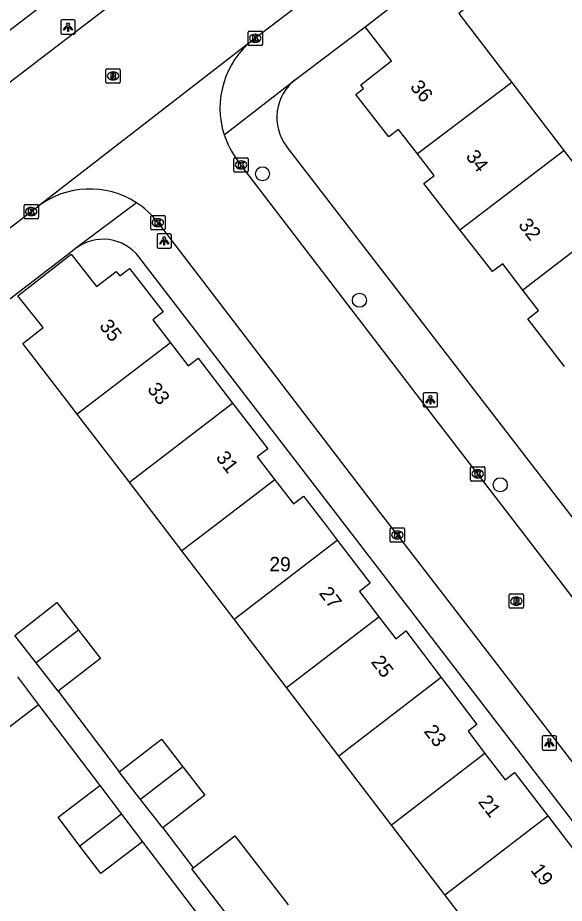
# Model space of a CAD drawing. Extents: x 159353 to 160616, y 385893 to 387321.
# Drawn here: x 159920.1 to 159958.2, y 386973.7 to 387035.4 of the extents above; entities that cross this region are included whole.
import ezdxf

# ---------------------------------------------------------------- set-up
doc = ezdxf.new("R2010")
doc.units = 0
for name, color, linetype in [('IMGEO_Boom', 7, 'Continuous'), ('IMGEO_Kolk', 7, 'Continuous'), ('IMGEO_Lichtpunt', 7, 'Continuous'), ('IMGEO_Muur', 7, 'Continuous'), ('IMGEO_Pand', 7, 'Continuous'), ('IMGEO_Pand_nummerreeks', 7, 'Continuous'), ('IMGEO_Rijbaan_lokaal_gesloten', 7, 'Continuous'), ('IMGEO_Rijbaan_lokaal_open', 7, 'Continuous'), ('IMGEO_Rioolput', 7, 'Continuous'), ('IMGEO_Voetpad_open', 7, 'Continuous')]:
    doc.layers.add(name, color=color, linetype=linetype)

msp = doc.modelspace()

# ---------------------------------------------------------------- linework, layer by layer
at = {"layer": 'IMGEO_Boom'}
for centre in [(159937.186, 387024.534), (159943.945, 387015.709), (159953.769, 387002.841)]:
    msp.add_circle(centre, 0.489, dxfattribs=at)
at = {"layer": 'IMGEO_Kolk'}
for p, q in [((159936.183, 387033.56), (159936.183, 387034.412)), ((159936.258, 387034.486), (159937.11, 387034.486)), ((159936.671, 387034.266), (159936.696, 387034.266)), ((159937.184, 387034.412), (159937.184, 387033.56)), ((159936.694, 387033.706), (159936.669, 387033.706)), ((159937.11, 387033.486), (159936.258, 387033.486)), ((159935.192, 387024.723), (159935.192, 387025.575)), ((159935.267, 387025.649), (159936.119, 387025.649)), ((159936.193, 387025.575), (159936.193, 387024.723)), ((159935.68, 387025.429), (159935.705, 387025.429)), ((159936.119, 387024.649), (159935.267, 387024.649)), ((159935.703, 387024.869), (159935.678, 387024.869)), ((159920.56, 387021.472), (159920.56, 387022.324)), ((159920.635, 387022.398), (159921.487, 387022.398)), ((159921.048, 387022.178), (159921.073, 387022.178)), ((159921.561, 387022.324), (159921.561, 387021.472)), ((159921.487, 387021.398), (159920.635, 387021.398)), ((159921.071, 387021.618), (159921.046, 387021.618)), ((159929.393, 387020.699), (159929.393, 387021.551)), ((159929.468, 387021.625), (159930.32, 387021.625)), ((159929.881, 387021.405), (159929.906, 387021.405)), ((159930.394, 387021.551), (159930.394, 387020.699)), ((159930.32, 387020.625), (159929.468, 387020.625)), ((159929.904, 387020.845), (159929.879, 387020.845)), ((159951.695, 387003.178), (159951.695, 387004.03)), ((159951.77, 387004.104), (159952.622, 387004.104)), ((159952.696, 387004.03), (159952.696, 387003.178)), ((159952.206, 387003.324), (159952.181, 387003.324)), ((159952.183, 387003.884), (159952.208, 387003.884)), ((159952.622, 387003.104), (159951.77, 387003.104)), ((159946.09, 386998.915), (159946.09, 386999.767)), ((159946.165, 386999.841), (159947.017, 386999.841)), ((159946.578, 386999.621), (159946.603, 386999.621)), ((159947.091, 386999.767), (159947.091, 386998.915)), ((159946.601, 386999.061), (159946.576, 386999.061)), ((159947.017, 386998.841), (159946.165, 386998.841))]:
    msp.add_line(p, q, dxfattribs=at)
for points in [[(159936.183, 387033.56), (159936.183, 387034.412)], [(159936.258, 387034.486), (159937.11, 387034.486)], [(159936.504, 387034.186), (159936.627, 387034.186), (159936.627, 387034.035), (159936.757, 387034.186), (159936.921, 387034.186), (159936.775, 387034.035), (159936.928, 387033.786), (159936.776, 387033.786), (159936.691, 387033.95), (159936.627, 387033.883), (159936.627, 387033.786), (159936.504, 387033.786), (159936.504, 387034.186)], [(159937.184, 387034.412), (159937.184, 387033.56)], [(159937.11, 387033.486), (159936.258, 387033.486)], [(159935.192, 387024.723), (159935.192, 387025.575)], [(159935.267, 387025.649), (159936.119, 387025.649)], [(159936.193, 387025.575), (159936.193, 387024.723)], [(159935.513, 387025.349), (159935.636, 387025.349), (159935.636, 387025.198), (159935.766, 387025.349), (159935.93, 387025.349), (159935.784, 387025.198), (159935.937, 387024.949), (159935.785, 387024.949), (159935.7, 387025.113), (159935.636, 387025.046), (159935.636, 387024.949), (159935.513, 387024.949), (159935.513, 387025.349)], [(159936.119, 387024.649), (159935.267, 387024.649)], [(159920.56, 387021.472), (159920.56, 387022.324)], [(159920.635, 387022.398), (159921.487, 387022.398)], [(159920.881, 387022.098), (159921.004, 387022.098), (159921.004, 387021.947), (159921.134, 387022.098), (159921.298, 387022.098), (159921.152, 387021.947), (159921.305, 387021.698), (159921.153, 387021.698), (159921.068, 387021.862), (159921.004, 387021.795), (159921.004, 387021.698), (159920.881, 387021.698), (159920.881, 387022.098)], [(159921.561, 387022.324), (159921.561, 387021.472)], [(159921.487, 387021.398), (159920.635, 387021.398)], [(159929.393, 387020.699), (159929.393, 387021.551)], [(159929.468, 387021.625), (159930.32, 387021.625)], [(159929.714, 387021.325), (159929.837, 387021.325), (159929.837, 387021.174), (159929.967, 387021.325), (159930.131, 387021.325), (159929.985, 387021.174), (159930.138, 387020.925), (159929.986, 387020.925), (159929.901, 387021.089), (159929.837, 387021.022), (159929.837, 387020.925), (159929.714, 387020.925), (159929.714, 387021.325)], [(159930.394, 387021.551), (159930.394, 387020.699)], [(159930.32, 387020.625), (159929.468, 387020.625)], [(159951.695, 387003.178), (159951.695, 387004.03)], [(159951.77, 387004.104), (159952.622, 387004.104)], [(159952.696, 387004.03), (159952.696, 387003.178)], [(159952.016, 387003.804), (159952.139, 387003.804), (159952.139, 387003.653), (159952.269, 387003.804), (159952.433, 387003.804), (159952.287, 387003.653), (159952.44, 387003.404), (159952.288, 387003.404), (159952.203, 387003.568), (159952.139, 387003.501), (159952.139, 387003.404), (159952.016, 387003.404), (159952.016, 387003.804)], [(159952.622, 387003.104), (159951.77, 387003.104)], [(159946.09, 386998.915), (159946.09, 386999.767)], [(159946.165, 386999.841), (159947.017, 386999.841)], [(159947.091, 386999.767), (159947.091, 386998.915)], [(159946.411, 386999.541), (159946.534, 386999.541), (159946.534, 386999.39), (159946.664, 386999.541), (159946.828, 386999.541), (159946.682, 386999.39), (159946.835, 386999.141), (159946.683, 386999.141), (159946.598, 386999.305), (159946.534, 386999.238), (159946.534, 386999.141), (159946.411, 386999.141), (159946.411, 386999.541)], [(159947.017, 386998.841), (159946.165, 386998.841)]]:
    msp.add_lwpolyline(points, dxfattribs=at)
for centre, start, end in [((159936.26, 387034.41), 91.55205, 178.44795), ((159936.26, 387034.41), 91.55205, 178.44795), ((159937.108, 387034.41), 1.55205, 88.44795), ((159937.108, 387034.41), 1.55205, 88.44795), ((159936.26, 387033.562), 181.55205, 268.44795), ((159936.26, 387033.562), 181.55205, 268.44795), ((159937.108, 387033.562), 271.55205, 358.44795), ((159937.108, 387033.562), 271.55205, 358.44795), ((159935.269, 387025.573), 91.55205, 178.44795), ((159935.269, 387025.573), 91.55205, 178.44795), ((159936.117, 387025.573), 1.55205, 88.44795), ((159936.117, 387025.573), 1.55205, 88.44795), ((159935.269, 387024.725), 181.55205, 268.44795), ((159935.269, 387024.725), 181.55205, 268.44795), ((159936.117, 387024.725), 271.55205, 358.44795), ((159936.117, 387024.725), 271.55205, 358.44795), ((159920.637, 387022.322), 91.55205, 178.44795), ((159920.637, 387022.322), 91.55205, 178.44795), ((159921.485, 387022.322), 1.55205, 88.44795), ((159921.485, 387022.322), 1.55205, 88.44795), ((159920.637, 387021.474), 181.55205, 268.44795), ((159920.637, 387021.474), 181.55205, 268.44795), ((159921.485, 387021.474), 271.55205, 358.44795), ((159921.485, 387021.474), 271.55205, 358.44795), ((159929.47, 387021.549), 91.55205, 178.44795), ((159929.47, 387021.549), 91.55205, 178.44795), ((159930.318, 387021.549), 1.55205, 88.44795), ((159930.318, 387021.549), 1.55205, 88.44795), ((159929.47, 387020.701), 181.55205, 268.44795), ((159929.47, 387020.701), 181.55205, 268.44795), ((159930.318, 387020.701), 271.55205, 358.44795), ((159930.318, 387020.701), 271.55205, 358.44795), ((159951.772, 387004.028), 91.55205, 178.44795), ((159951.772, 387004.028), 91.55205, 178.44795), ((159952.62, 387004.028), 1.55205, 88.44795), ((159952.62, 387004.028), 1.55205, 88.44795), ((159951.772, 387003.18), 181.55205, 268.44795), ((159951.772, 387003.18), 181.55205, 268.44795), ((159952.62, 387003.18), 271.55205, 358.44795), ((159952.62, 387003.18), 271.55205, 358.44795), ((159946.167, 386999.765), 91.55205, 178.44795), ((159946.167, 386999.765), 91.55205, 178.44795), ((159947.015, 386999.765), 1.55205, 88.44795), ((159947.015, 386999.765), 1.55205, 88.44795), ((159946.167, 386998.917), 181.55205, 268.44795), ((159946.167, 386998.917), 181.55205, 268.44795), ((159947.015, 386998.917), 271.55205, 358.44795), ((159947.015, 386998.917), 271.55205, 358.44795)]:
    msp.add_arc(centre, 0.0765, start, end, dxfattribs=at)
for centre, major_axis, ratio, start_param, end_param in [((159936.67, 387033.986), (-0.387, 0.002), 0.722429, 4.712389, 7.853982), ((159936.695, 387033.986), (-0.39, 0.002), 0.717154, 1.570796, 4.712389), ((159935.679, 387025.149), (-0.387, 0.002), 0.722429, 4.712389, 7.853982), ((159935.704, 387025.149), (-0.39, 0.002), 0.717154, 1.570796, 4.712389), ((159921.047, 387021.898), (-0.387, 0.002), 0.722429, 4.712389, 7.853982), ((159921.072, 387021.898), (-0.39, 0.002), 0.717154, 1.570796, 4.712389), ((159929.88, 387021.125), (-0.387, 0.002), 0.722429, 4.712389, 7.853982), ((159929.905, 387021.125), (-0.39, 0.002), 0.717154, 1.570796, 4.712389), ((159952.182, 387003.604), (-0.387, 0.002), 0.722429, 4.712389, 7.853982), ((159952.207, 387003.604), (-0.39, 0.002), 0.717154, 1.570796, 4.712389), ((159946.577, 386999.341), (-0.387, 0.002), 0.722429, 4.712389, 7.853982), ((159946.602, 386999.341), (-0.39, 0.002), 0.717154, 1.570796, 4.712389)]:
    msp.add_ellipse(centre, major_axis=major_axis, ratio=ratio, start_param=start_param, end_param=end_param, dxfattribs=at)
at = {"layer": 'IMGEO_Lichtpunt'}
for p, q in [((159923.128, 387035.172), (159923.128, 387034.365)), ((159923.128, 387035.172), (159923.128, 387034.365)), ((159924.03, 387035.267), (159923.222, 387035.267)), ((159924.03, 387035.267), (159923.222, 387035.267)), ((159924.124, 387034.365), (159924.124, 387035.172)), ((159924.124, 387034.365), (159924.124, 387035.172)), ((159923.222, 387034.271), (159924.03, 387034.271)), ((159923.222, 387034.271), (159924.03, 387034.271)), ((159929.836, 387020.252), (159929.836, 387019.445)), ((159929.836, 387020.252), (159929.836, 387019.445)), ((159930.738, 387020.347), (159929.93, 387020.347)), ((159930.738, 387020.347), (159929.93, 387020.347)), ((159930.832, 387019.445), (159930.832, 387020.252)), ((159930.832, 387019.445), (159930.832, 387020.252)), ((159929.93, 387019.351), (159930.738, 387019.351)), ((159929.93, 387019.351), (159930.738, 387019.351)), ((159948.397, 387009.17), (159948.397, 387008.363)), ((159948.397, 387009.17), (159948.397, 387008.363)), ((159949.299, 387009.265), (159948.491, 387009.265)), ((159949.299, 387009.265), (159948.491, 387009.265)), ((159949.393, 387008.363), (159949.393, 387009.17)), ((159949.393, 387008.363), (159949.393, 387009.17)), ((159948.491, 387008.269), (159949.299, 387008.269)), ((159948.491, 387008.269), (159949.299, 387008.269)), ((159956.689, 386985.244), (159956.689, 386984.437)), ((159956.689, 386985.244), (159956.689, 386984.437)), ((159957.591, 386985.339), (159956.783, 386985.339)), ((159957.591, 386985.339), (159956.783, 386985.339)), ((159957.685, 386984.437), (159957.685, 386985.244)), ((159957.685, 386984.437), (159957.685, 386985.244)), ((159956.783, 386984.343), (159957.591, 386984.343)), ((159956.783, 386984.343), (159957.591, 386984.343))]:
    msp.add_line(p, q, dxfattribs=at)
for points in [[(159923.502, 387034.836), (159923.541, 387034.808), (159923.353, 387034.546), (159923.315, 387034.573), (159923.502, 387034.836)], [(159923.604, 387034.788), (159923.651, 387034.788), (159923.651, 387034.466), (159923.604, 387034.466), (159923.604, 387034.788)], [(159923.714, 387034.808), (159923.752, 387034.835), (159923.939, 387034.573), (159923.9, 387034.545), (159923.714, 387034.808)], [(159930.21, 387019.916), (159930.249, 387019.888), (159930.061, 387019.626), (159930.023, 387019.653), (159930.21, 387019.916)], [(159930.312, 387019.868), (159930.359, 387019.868), (159930.359, 387019.546), (159930.312, 387019.546), (159930.312, 387019.868)], [(159930.422, 387019.888), (159930.46, 387019.915), (159930.647, 387019.653), (159930.608, 387019.625), (159930.422, 387019.888)], [(159948.771, 387008.834), (159948.81, 387008.806), (159948.622, 387008.544), (159948.584, 387008.571), (159948.771, 387008.834)], [(159948.873, 387008.786), (159948.92, 387008.786), (159948.92, 387008.464), (159948.873, 387008.464), (159948.873, 387008.786)], [(159948.983, 387008.806), (159949.021, 387008.833), (159949.208, 387008.571), (159949.169, 387008.543), (159948.983, 387008.806)], [(159957.063, 386984.908), (159957.102, 386984.88), (159956.914, 386984.618), (159956.876, 386984.645), (159957.063, 386984.908)], [(159957.165, 386984.86), (159957.212, 386984.86), (159957.212, 386984.538), (159957.165, 386984.538), (159957.165, 386984.86)], [(159957.275, 386984.88), (159957.313, 386984.907), (159957.5, 386984.645), (159957.461, 386984.617), (159957.275, 386984.88)]]:
    msp.add_lwpolyline(points, dxfattribs=at)
for centre in [(159923.627, 387034.97), (159930.335, 387020.05), (159948.896, 387008.968), (159957.188, 386985.042)]:
    msp.add_circle(centre, 0.0994, dxfattribs=at)
for centre, start, end in [((159923.222, 387035.172), 90, 180), ((159923.222, 387035.172), 90, 180), ((159924.03, 387035.172), 0, 90), ((159924.03, 387035.172), 0, 90), ((159923.222, 387034.365), 180, 270), ((159923.222, 387034.365), 180, 270), ((159924.03, 387034.365), 270, 0), ((159924.03, 387034.365), 270, 360), ((159929.93, 387020.252), 90, 180), ((159929.93, 387020.252), 90, 180), ((159930.738, 387020.252), 0, 90), ((159930.738, 387020.252), 0, 90), ((159929.93, 387019.445), 180, 270), ((159929.93, 387019.445), 180, 270), ((159930.738, 387019.445), 270, 0), ((159930.738, 387019.445), 270, 360), ((159948.491, 387009.17), 90, 180), ((159948.491, 387009.17), 90, 180), ((159949.299, 387009.17), 0, 90), ((159949.299, 387009.17), 0, 90), ((159948.491, 387008.363), 180, 270), ((159948.491, 387008.363), 180, 270), ((159949.299, 387008.363), 270, 0), ((159949.299, 387008.363), 270, 360), ((159956.783, 386985.244), 90, 180), ((159956.783, 386985.244), 90, 180), ((159957.591, 386985.244), 0, 90), ((159957.591, 386985.244), 0, 90), ((159956.783, 386984.437), 180, 270), ((159956.783, 386984.437), 180, 270), ((159957.591, 386984.437), 270, 0), ((159957.591, 386984.437), 270, 360)]:
    msp.add_arc(centre, 0.0946, start, end, dxfattribs=at)
at = {"layer": 'IMGEO_Muur'}
msp.add_lwpolyline([(159923.782, 387019.027), (159911.127, 387009.313)], dxfattribs=at)
at = {"layer": 'IMGEO_Pand'}
for points in [[(159944.348, 387034.777), (159950.063, 387039.224)], [(159950.063, 387039.224), (159952.066, 387036.652), (159950.872, 387035.721), (159953.772, 387031.938), (159954.565, 387030.905)], [(159947.99, 387025.923), (159946.664, 387027.626), (159946.006, 387027.113), (159943.703, 387030.071), (159944.23, 387030.481), (159944.036, 387030.731), (159946.191, 387032.409), (159944.348, 387034.777)], [(159954.565, 387030.905), (159947.99, 387025.923)], [(159954.565, 387030.905), (159958.21, 387026.159)], [(159950.953, 387020.632), (159958.21, 387026.159)], [(159958.21, 387026.159), (159961.846, 387021.423)], [(159950.953, 387020.632), (159948.443, 387023.862), (159949.16, 387024.42), (159947.99, 387025.923)], [(159961.846, 387021.423), (159955.338, 387016.425)], [(159955.338, 387016.425), (159953.937, 387018.252), (159953.226, 387017.706), (159950.953, 387020.632)], [(159924.275, 387007.772), (159923.531, 387008.745), (159920.479, 387012.706), (159921.904, 387013.804), (159920.134, 387016.03), (159923.845, 387018.916), (159925.621, 387016.668), (159926.99, 387017.723), (159927.232, 387017.408), (159927.918, 387017.937), (159930.256, 387014.903), (159929.531, 387014.345), (159930.765, 387012.743)], [(159958.253, 387011.093), (159955.7, 387014.422), (159956.439, 387014.989), (159955.338, 387016.425)], [(159930.765, 387012.743), (159924.275, 387007.772)], [(159930.765, 387012.743), (159932.005, 387011.134), (159932.698, 387011.667), (159935.107, 387008.541)], [(159927.912, 387003.015), (159935.107, 387008.541)], [(159935.107, 387008.541), (159937.558, 387005.359), (159936.826, 387004.796), (159938.059, 387003.196)], [(159927.912, 387003.015), (159924.275, 387007.772)], [(159931.573, 386998.227), (159930.217, 387000), (159927.912, 387003.015)], [(159938.059, 387003.196), (159933.887, 387000), (159931.573, 386998.227)], [(159938.059, 387003.196), (159939.351, 387001.519), (159940.05, 387002.057), (159941.62, 387000), (159942.393, 386998.987)], [(159935.21, 386993.469), (159942.393, 386998.987)], [(159942.393, 386998.987), (159944.695, 386995.972), (159943.95, 386995.401), (159945.298, 386993.643)], [(159935.21, 386993.469), (159931.573, 386998.227)], [(159919.916, 386992.338), (159922.855, 386994.62), (159924.351, 386992.693)], [(159938.857, 386988.699), (159935.21, 386993.469)], [(159938.857, 386988.699), (159945.298, 386993.643)], [(159945.298, 386993.643), (159946.476, 386992.106), (159947.181, 386992.646), (159949.638, 386989.401)], [(159921.397, 386990.43), (159919.916, 386992.338)], [(159924.351, 386992.693), (159921.397, 386990.43)], [(159924.351, 386992.693), (159925.884, 386990.718), (159922.944, 386988.437)], [(159922.944, 386988.437), (159921.397, 386990.43)], [(159920.103, 386989.439), (159921.571, 386987.501)], [(159949.638, 386989.401), (159942.508, 386983.923)], [(159949.638, 386989.401), (159952.129, 386986.111), (159951.52, 386985.646), (159952.7, 386984.104)], [(159942.508, 386983.923), (159938.857, 386988.699)], [(159921.571, 386987.501), (159918.656, 386985.292), (159917.199, 386987.214)], [(159927.2, 386982.81), (159930.139, 386985.092), (159931.64, 386983.159)], [(159946.194, 386979.102), (159942.508, 386983.923)], [(159952.7, 386984.104), (159946.194, 386979.102)], [(159952.7, 386984.104), (159954.108, 386982.266), (159954.763, 386982.767), (159957.074, 386979.748)], [(159931.64, 386983.159), (159928.688, 386980.893)], [(159931.64, 386983.159), (159933.168, 386981.19), (159930.228, 386978.909)], [(159928.688, 386980.893), (159927.2, 386982.81)], [(159924.453, 386977.646), (159922.929, 386979.656), (159925.845, 386981.865)], [(159925.845, 386981.865), (159927.354, 386979.873)], [(159930.228, 386978.909), (159928.688, 386980.893)], [(159927.354, 386979.873), (159924.453, 386977.646)], [(159927.354, 386979.873), (159928.828, 386977.928)], [(159949.908, 386974.244), (159957.074, 386979.748)], [(159957.074, 386979.748), (159959.544, 386976.521), (159958.9, 386976.028), (159960.063, 386974.508)], [(159949.908, 386974.244), (159946.194, 386979.102)], [(159932.364, 386976.129), (159935.269, 386978.361), (159938.968, 386973.546)], [(159928.828, 386977.928), (159925.913, 386975.719), (159924.453, 386977.646)], [(159935.961, 386971.235), (159932.261, 386976.05), (159932.364, 386976.129)], [(159953.543, 386969.489), (159949.908, 386974.244)]]:
    msp.add_lwpolyline(points, dxfattribs=at)
at = {"layer": 'IMGEO_Rijbaan_lokaal_gesloten'}
for points in [[(159974.06, 387072.407), (159971.876, 387070.786), (159963.307, 387064.435), (159951.962, 387055.745), (159916.299, 387028.404), (159884.666, 387004.099)], [(159952.301, 387045.882), (159951.645, 387045.38), (159936.532, 387033.87)], [(159936.532, 387033.87), (159921.497, 387022.236)], [(159908.717, 387012.425), (159921.064, 387021.901), (159921.497, 387022.236)]]:
    msp.add_lwpolyline(points, dxfattribs=at)
at = {"layer": 'IMGEO_Rijbaan_lokaal_open'}
for points in [[(160004.89, 386934.964), (160000, 386941.342), (159984.412, 386961.672), (159966.243, 386985.298), (159954.976, 387000), (159948.74, 387008.083), (159935.45, 387025.466)], [(159929.897, 387021.123), (159939.751, 387008.243), (159945.357, 387000.926), (159947.373, 386998.336), (159972.407, 386965.827), (159999.267, 386930.954)]]:
    msp.add_lwpolyline(points, dxfattribs=at)
for centre, radius, start, end in [((159940.25, 387029.12), 6.032, 128.04907, 198.03528), ((159940.27, 387029.13), 6.055, 198.07236, 217.24356), ((159925.141, 387017.483), 5.989, 57.14586, 127.47321), ((159925.144, 387017.485), 5.986, 37.42807, 57.15631)]:
    msp.add_arc(centre, radius, start, end, dxfattribs=at)
at = {"layer": 'IMGEO_Rioolput'}
for p, q in [((159926.265, 387030.932), (159926.265, 387031.784)), ((159926.34, 387031.858), (159927.192, 387031.858)), ((159927.266, 387031.784), (159927.266, 387030.932)), ((159926.776, 387031.078), (159926.751, 387031.078)), ((159926.753, 387031.638), (159926.778, 387031.638)), ((159927.192, 387030.858), (159926.34, 387030.858)), ((159954.387, 386994.3), (159954.387, 386995.152)), ((159954.462, 386995.226), (159955.314, 386995.226)), ((159954.875, 386995.006), (159954.9, 386995.006)), ((159955.388, 386995.152), (159955.388, 386994.3)), ((159955.314, 386994.226), (159954.462, 386994.226)), ((159954.898, 386994.446), (159954.873, 386994.446))]:
    msp.add_line(p, q, dxfattribs=at)
for points in [[(159926.265, 387030.932), (159926.265, 387031.784)], [(159926.34, 387031.858), (159927.192, 387031.858)], [(159927.266, 387031.784), (159927.266, 387030.932)], [(159926.854, 387031.556), (159926.602, 387031.558), (159926.602, 387031.158)], [(159926.602, 387031.158), (159926.726, 387031.158), (159926.726, 387031.32), (159926.737, 387031.32)], [(159926.78, 387031.477), (159926.726, 387031.477), (159926.726, 387031.396)], [(159926.726, 387031.396), (159926.778, 387031.396)], [(159926.784, 387031.291), (159926.855, 387031.158), (159926.995, 387031.158), (159926.93, 387031.284)], [(159927.192, 387030.858), (159926.34, 387030.858)], [(159954.387, 386994.3), (159954.387, 386995.152)], [(159954.462, 386995.226), (159955.314, 386995.226)], [(159954.976, 386994.924), (159954.724, 386994.926), (159954.724, 386994.526)], [(159954.724, 386994.526), (159954.848, 386994.526), (159954.848, 386994.688), (159954.859, 386994.688)], [(159954.902, 386994.845), (159954.848, 386994.845), (159954.848, 386994.764)], [(159954.848, 386994.764), (159954.9, 386994.764)], [(159954.906, 386994.659), (159954.977, 386994.526), (159955.117, 386994.526), (159955.052, 386994.652)], [(159955.388, 386995.152), (159955.388, 386994.3)], [(159955.314, 386994.226), (159954.462, 386994.226)]]:
    msp.add_lwpolyline(points, dxfattribs=at)
for centre, radius, start, end in [((159926.342, 387031.782), 0.0765, 91.55205, 178.44795), ((159926.342, 387031.782), 0.0765, 91.55205, 178.44795), ((159927.19, 387031.782), 0.0765, 1.55205, 88.44795), ((159927.19, 387031.782), 0.0765, 1.55205, 88.44795), ((159926.736, 387031.267), 0.0533, 26.02933, 88.69889), ((159926.762, 387031.585), 0.19, 274.7715, 282.96867), ((159926.786, 387031.381), 0.0964, 77.00612, 93.18647), ((159926.8, 387031.438), 0.0378, 276.66336, 79.67722), ((159926.853, 387031.446), 0.109, 350.36119, 89.41601), ((159926.851, 387031.446), 0.112, 277.58423, 350.98172), ((159926.835, 387031.231), 0.108, 29.51342, 73.79051), ((159926.342, 387030.934), 0.0765, 181.55205, 268.44795), ((159926.342, 387030.934), 0.0765, 181.55205, 268.44795), ((159927.19, 387030.934), 0.0765, 271.55205, 358.44795), ((159927.19, 387030.934), 0.0765, 271.55205, 358.44795), ((159954.464, 386995.15), 0.0765, 91.55205, 178.44795), ((159954.464, 386995.15), 0.0765, 91.55205, 178.44795), ((159954.858, 386994.635), 0.0533, 26.02933, 88.69889), ((159954.884, 386994.953), 0.19, 274.7715, 282.96867), ((159954.908, 386994.749), 0.0964, 77.00612, 93.18647), ((159954.922, 386994.806), 0.0378, 276.66336, 79.67722), ((159954.975, 386994.814), 0.109, 350.36119, 89.41601), ((159954.973, 386994.814), 0.112, 277.58423, 350.98172), ((159954.957, 386994.599), 0.108, 29.51342, 73.79051), ((159955.312, 386995.15), 0.0765, 1.55205, 88.44795), ((159955.312, 386995.15), 0.0765, 1.55205, 88.44795), ((159954.464, 386994.302), 0.0765, 181.55205, 268.44795), ((159954.464, 386994.302), 0.0765, 181.55205, 268.44795), ((159955.312, 386994.302), 0.0765, 271.55205, 358.44795), ((159955.312, 386994.302), 0.0765, 271.55205, 358.44795)]:
    msp.add_arc(centre, radius, start, end, dxfattribs=at)
for centre, major_axis, ratio, start_param, end_param in [((159926.752, 387031.358), (-0.387, 0.002), 0.722429, 4.712389, 7.853982), ((159926.777, 387031.358), (-0.39, 0.002), 0.717154, 1.570796, 4.712389), ((159954.874, 386994.726), (-0.387, 0.002), 0.722429, 4.712389, 7.853982), ((159954.899, 386994.726), (-0.39, 0.002), 0.717154, 1.570796, 4.712389)]:
    msp.add_ellipse(centre, major_axis=major_axis, ratio=ratio, start_param=start_param, end_param=end_param, dxfattribs=at)
at = {"layer": 'IMGEO_Voetpad_open'}
for points in [[(159882.91, 387006.48), (159970.888, 387073.896)], [(159939.494, 387031.103), (159944.348, 387034.777)], [(159934.514, 387027.252), (159939.489, 387031.104), (159939.494, 387031.103)], [(159982.976, 386969.178), (159959.242, 387000), (159938.867, 387026.448)], [(159928.39, 387022.514), (159924.156, 387019.324), (159924.155, 387019.313)], [(159924.155, 387019.313), (159923.782, 387019.027), (159911.127, 387009.313), (159908.565, 387007.365)], [(159972.699, 386961.32), (159942.967, 387000), (159928.571, 387018.729)], [(159922.944, 386988.437), (159927.2, 386982.81)], [(159921.571, 386987.501), (159925.845, 386981.865)], [(159930.228, 386978.909), (159932.364, 386976.129)], [(159928.828, 386977.928), (159933.156, 386972.22)]]:
    msp.add_lwpolyline(points, dxfattribs=at)
for centre, radius, start, end in [((159941.5, 387028.463), 3.315, 127.22544, 217.43212), ((159926.072, 387016.818), 3.146, 37.40462, 127.5285)]:
    msp.add_arc(centre, radius, start, end, dxfattribs=at)

# ---------------------------------------------------------------- texts
at = {"layer": 'IMGEO_Pand_nummerreeks'}
for s, rotation, p in [('36', 309.43206, (159947.434, 387030.566)), ('34', 307.5367, (159951.319, 387025.727)), ('32', 307.5367, (159954.985, 387020.954)), ('35', 307.16183, (159925.764, 387013.91)), ('33', 307.2666, (159929.107, 387009.504)), ('31', 307.33085, (159933.889, 387004.73)), ('27', 307.08023, (159941.09, 386995.272)), ('25', 307.08023, (159944.712, 386990.479)), ('23', 307.60788, (159948.394, 386985.64)), ('21', 307.60788, (159952.181, 386980.725)), ('19', 307.34912, (159955.844, 386975.953))]:
    msp.add_text(s, height=1, rotation=rotation, dxfattribs=at).set_placement(p)
msp.add_text('29', height=1, dxfattribs=at).set_placement((159937.669, 386996.807))

doc.saveas('drawing.dxf')
